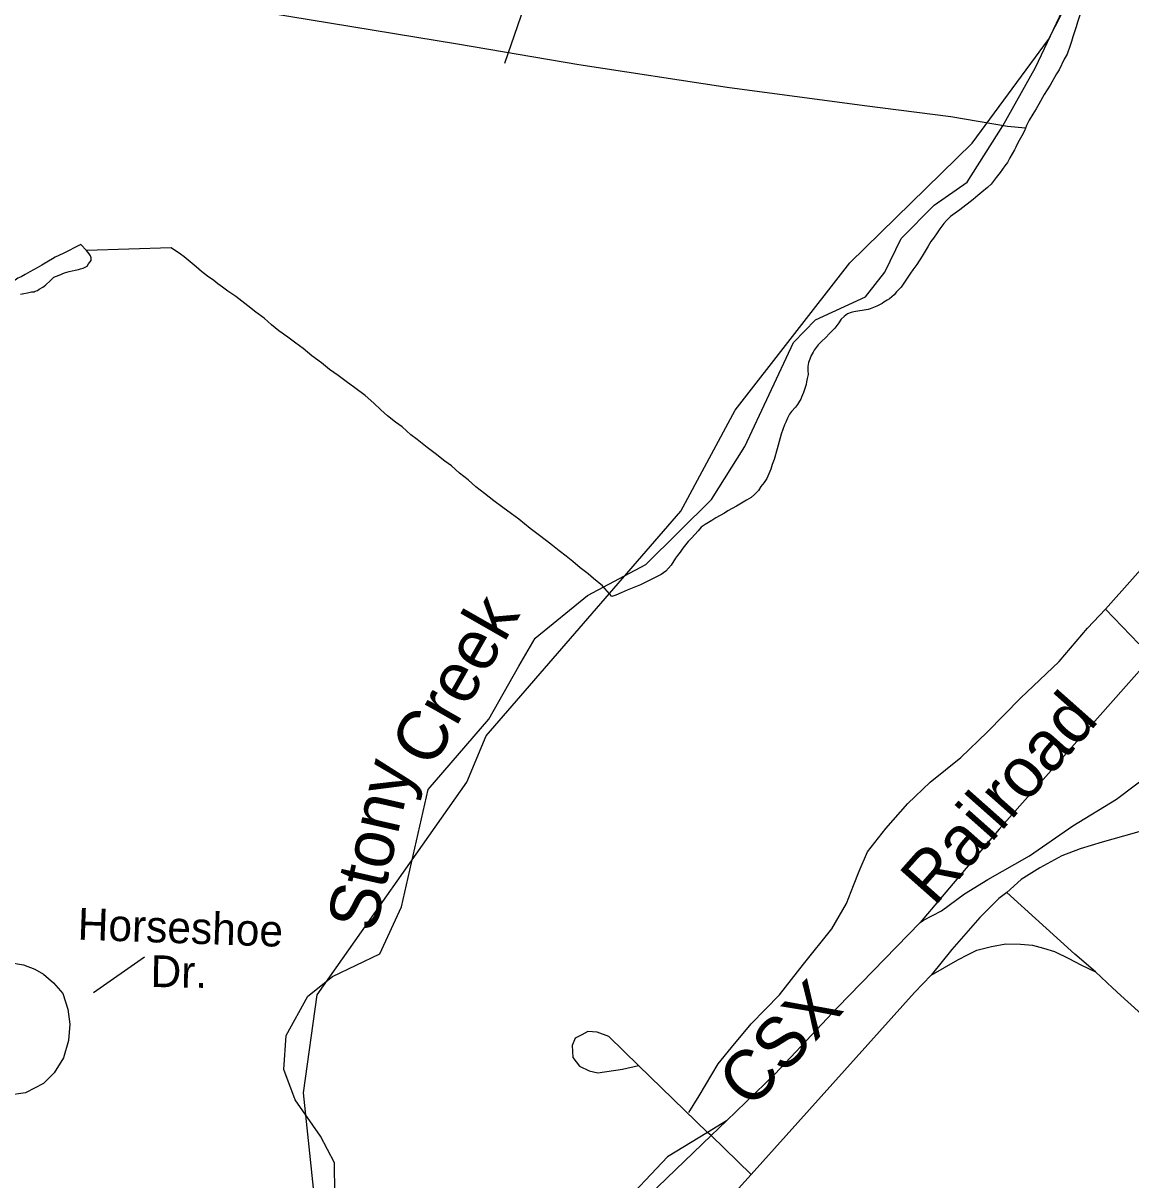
# Model space of a CAD drawing. Extents: x 2206922 to 2357709, y 510027 to 673830.
# Drawn here: x 2303373 to 2306687, y 584071 to 587532 of the extents above; entities that cross this region are included whole.
import ezdxf

# ---------------------------------------------------------------- set-up
doc = ezdxf.new("R2010")
doc.units = 0
for name, color, linetype in [('Exist Boundary Land Use Reservation Military US Department of Defense', 7, 'Continuous'), ('Exist Hydrographic Creek Single Shore', 7, 'Continuous'), ('Exist Hydrographic Creek Single Shore Label', 7, 'Continuous'), ('Exist Hydrographic Misc Water Feature', 7, 'Continuous'), ('Exist Railroad Mainline', 7, 'Continuous'), ('Exist Railroad Mainline Label', 7, 'Continuous'), ('Exist Railroad Siding', 7, 'Continuous'), ('Exist Road Non-System Type 51', 7, 'Continuous'), ('Exist Road Non-System Type 51 Label', 7, 'Continuous')]:
    doc.layers.add(name, color=color, linetype=linetype)

msp = doc.modelspace()

# ---------------------------------------------------------------- linework, layer by layer
at = {"layer": 'Exist Boundary Land Use Reservation Military US Department of Defense'}
msp.add_lwpolyline([(2304054.8, 583406.8), (2304081.8, 583449.8), (2304228.5, 583653.7), (2304261.1, 583865.7), (2304212.2, 584330.6), (2304253, 584624.2), (2304701.2, 585260.3), (2304758.3, 585398.9), (2305341, 586071.8), (2305504, 586373.5), (2305846.3, 586813.9), (2306213.1, 587172.8), (2306441.3, 587482.7), (2306620.6, 587833.4), (2306751, 588208.5), (2306901.7, 588759), (2306975.1, 588922.1), (2307284.8, 589329.9), (2307936.8, 589982.4), (2308042.7, 589917.1), (2308757, 590204.6)], dxfattribs=at)
at = {"layer": 'Exist Hydrographic Creek Single Shore'}
msp.add_lwpolyline([(2304308.1, 583845.9), (2304305, 584121.4), (2304263.1, 584201.7), (2304187.1, 584310.2), (2304153, 584400.7), (2304160, 584502.7), (2304225, 584620.3), (2304299, 584679.1), (2304440.1, 584747), (2304505.1, 584887.5), (2304585.1, 585238.5), (2304766.1, 585449.4), (2304856.2, 585607.2), (2304905.2, 585691.2), (2305062, 585819), (2305236.1, 585911.3), (2305433.2, 586106.4), (2305532, 586264.6), (2305678, 586575.7), (2305744, 586644), (2305893.1, 586712.3), (2305951.1, 586786.9), (2306000.1, 586887.3), (2306099.2, 586986.5), (2306198, 587056.1), (2306304, 587224.5), (2306402, 587399.1), (2306663.1, 587951)], dxfattribs=at)
at = {"layer": 'Exist Hydrographic Misc Water Feature'}
for points in [[(2306372.7, 587216.9), (2306318.8, 587222.6), (2306148.4, 587250.7), (2305890.4, 587283.8), (2305480.1, 587339.1), (2305035.8, 587406.4), (2304672.8, 587468.4), (2304168.6, 587551.2), (2303385.5, 587682.4)], [(2306537.4, 587564.4), (2306527.3, 587534.7), (2306523.6, 587520.6), (2306514, 587490.5), (2306510.3, 587476.4), (2306506.2, 587464.4), (2306496.4, 587438.3), (2306488.4, 587424.1), (2306473, 587392), (2306465.4, 587379.7), (2306445.7, 587345.8), (2306427.9, 587317.7), (2306412.1, 587289.3), (2306404.1, 587275.4), (2306394.3, 587259.1), (2306382.8, 587240.9), (2306375, 587225.1), (2306372.7, 587216.9)], [(2306372.7, 587216.9), (2306368.8, 587208.9), (2306361, 587194.7), (2306349.3, 587172.9), (2306343.4, 587160.8), (2306339.5, 587152.5), (2306325.8, 587128.7), (2306318.4, 587114.4), (2306310.2, 587104.3), (2306296.2, 587084.4), (2306284.6, 587070), (2306269, 587050), (2306258.7, 587039.8), (2306241.1, 587025.8), (2306229.2, 587015.5), (2306215.2, 587003.4), (2306175.7, 586972.8), (2306161.7, 586962.8), (2306147.8, 586952.7), (2306135.9, 586940.7), (2306128.3, 586932.5), (2306116.2, 586916.5), (2306108.2, 586904.3), (2306096.7, 586888.2), (2306088.5, 586878.1), (2306081.1, 586864.2), (2306062.9, 586834), (2306047.5, 586809.6), (2306035.4, 586793.6), (2306027.8, 586783.4), (2306019.8, 586771.2), (2306000.4, 586741.3), (2305992.1, 586733.2), (2305986.6, 586727.2), (2305978.8, 586719), (2305964.9, 586706.9), (2305958.7, 586703), (2305948.7, 586696.8), (2305942.9, 586692.8), (2305935.1, 586688.7), (2305927.1, 586684.6), (2305907.1, 586676.3), (2305901.3, 586674.3), (2305858.9, 586667.7), (2305850.9, 586665.6), (2305839.2, 586661.3), (2305829.3, 586653.5), (2305821.1, 586645.4), (2305813.5, 586635.2), (2305807.6, 586627.2), (2305801.4, 586619.2), (2305785.7, 586602.9), (2305774.4, 586590.8), (2305762.1, 586578.9), (2305752.2, 586568.6), (2305740.3, 586552.6), (2305736.7, 586546.6), (2305730.5, 586536.6), (2305726.6, 586526.6), (2305722.7, 586516.3), (2305721.3, 586504.3), (2305720.9, 586492.2), (2305721.5, 586480.4), (2305719.4, 586468.5), (2305717.4, 586458.3), (2305715.7, 586450.4), (2305707.7, 586426.5), (2305701.6, 586412.4), (2305700.2, 586406.1), (2305696.3, 586400.2), (2305690.3, 586390.2), (2305684.4, 586382.2), (2305672.1, 586369.8), (2305666.5, 586361.7), (2305660.6, 586349.6), (2305654.8, 586337.9), (2305650.9, 586329.6), (2305641.1, 586301.5), (2305629.6, 586257.4), (2305620, 586225.6), (2305614.2, 586211.4), (2305610.1, 586197.4), (2305604.4, 586183.3), (2305598.7, 586169.2), (2305590.7, 586157), (2305580.6, 586145.1), (2305573, 586132.9), (2305561.3, 586120.8), (2305551.5, 586112.6), (2305537.3, 586104.6), (2305507.6, 586086.4), (2305481.8, 586072), (2305471.9, 586065.8), (2305446.1, 586051.8), (2305434.2, 586043.5), (2305424.2, 586037.3), (2305414.3, 586031.5), (2305402.2, 586023.1), (2305392.6, 586012.9), (2305372.7, 585990.7)], [(2303562.5, 586850.9), (2303546.3, 586868.7), (2303528.2, 586860.4), (2303508.8, 586850), (2303492.6, 586842.3), (2303468.8, 586831.7), (2303461, 586826), (2303448.9, 586819.7), (2303438.8, 586813.5), (2303429, 586807.3), (2303414.8, 586799.3), (2303393.3, 586787.1), (2303379.2, 586779.1), (2303367.1, 586772.8), (2303357, 586768.6), (2303349.6, 586762.4), (2303337.5, 586756.5), (2303319.9, 586744.2), (2303298, 586730.1), (2303288.1, 586721.8), (2303271.9, 586709.7), (2303260, 586701.7), (2303240.3, 586685.2)], [(2303365.6, 586720.7), (2303375.7, 586722.9), (2303385.9, 586725), (2303397.8, 586727.2), (2303405.8, 586727.2), (2303409.5, 586729.5), (2303415.9, 586731.4), (2303421.6, 586735.4), (2303431.7, 586741.6), (2303439.9, 586747.7), (2303455.4, 586761.9), (2303465.1, 586771.8), (2303481.5, 586777.9), (2303496.9, 586784.1), (2303511.2, 586788.4), (2303528.9, 586792.6), (2303539.1, 586794.8), (2303544.9, 586796.7), (2303552.8, 586798.8), (2303564.5, 586804.7), (2303569, 586810.9), (2303577, 586821.1), (2303576.6, 586828.9), (2303574.6, 586834.8), (2303570.5, 586841.1), (2303562.5, 586850.9)], [(2305134.6, 585816.5), (2305106.3, 585848.3), (2305080.1, 585869.7), (2305064.1, 585883.5), (2305039.9, 585901.3), (2305017.5, 585920.8), (2304997.6, 585936.8), (2304977.3, 585952.5), (2304957, 585968.5), (2304939, 585982.2), (2304914.6, 586002), (2304890.4, 586019.9), (2304856.4, 586047.4), (2304834.2, 586063.3), (2304808.2, 586082.6), (2304781.7, 586102.4), (2304753.4, 586124.1), (2304727.4, 586143.8), (2304705, 586165.4), (2304679, 586185.2), (2304654.6, 586207), (2304634.5, 586220.7), (2304606.4, 586244.3), (2304581.8, 586262.3), (2304552.1, 586285.8), (2304533.6, 586299.5), (2304507.4, 586323.3), (2304487.7, 586337.3), (2304463.3, 586356.7), (2304443, 586374.8), (2304422.7, 586394.5), (2304396.4, 586417.9), (2304366.1, 586439.9), (2304340, 586459.6), (2304315.8, 586477.1), (2304289.8, 586494.8), (2304265.6, 586514.7), (2304237.3, 586536.4), (2304211.1, 586558.1), (2304189.1, 586573.6), (2304164.9, 586591.5), (2304138.5, 586611.3), (2304116.7, 586629.1), (2304094.4, 586648.7), (2304069.8, 586666.6), (2304045.8, 586686), (2304027.7, 586700.1), (2304009.7, 586713.8), (2303985.5, 586729.6), (2303969.3, 586741.4), (2303955.6, 586751.1), (2303943.3, 586761.1), (2303925, 586774.8), (2303907, 586788.4), (2303891, 586802.6), (2303878.5, 586812.2), (2303866.6, 586822.1), (2303854.7, 586832), (2303844, 586840.1), (2303816.3, 586859.7), (2303562.5, 586850.9)], [(2305372.7, 585990.7), (2305362.8, 585980.8), (2305354.8, 585970.7), (2305347.3, 585960.5), (2305338.9, 585948.7), (2305331.3, 585938.5), (2305325.3, 585930.5), (2305311.6, 585910.2), (2305295.8, 585891.9), (2305281.8, 585881.9), (2305266.1, 585873.7), (2305254, 585867.8), (2305238.2, 585859.7), (2305220.3, 585851.4), (2305180.6, 585834.7), (2305162.7, 585826.8), (2305146.7, 585820.3), (2305134.6, 585816.5)]]:
    msp.add_lwpolyline(points, dxfattribs=at)
at = {"layer": 'Exist Railroad Mainline'}
for points in [[(2306056.9, 584841.1), (2306066.9, 584847.3), (2306120.6, 584875.9), (2306189.9, 584926.5), (2306259.4, 584969.3), (2306384.6, 585040.6), (2306513.6, 585130), (2306644.6, 585209.3), (2306753.7, 585292.6), (2306854.7, 585371.5), (2306943.8, 585454.5), (2306957.5, 585468.1), (2307007.1, 585517)], [(2305477.6, 584247.2), (2305622, 584386.7), (2305809.8, 584586.7), (2306056.9, 584841.1)], [(2304448.8, 583256.6), (2305431.5, 584202.9), (2305477.6, 584247.2)]]:
    msp.add_lwpolyline(points, dxfattribs=at)
at = {"layer": 'Exist Railroad Siding'}
for points in [[(2307405.7, 586370.9), (2306977.2, 585890.5), (2306752.6, 585637.9), (2306665.1, 585539.4), (2306293.8, 585119.5), (2306056.9, 584841.1)], [(2305477.6, 584247.2), (2305421.2, 584212.8), (2305300.9, 584139.4), (2305152.6, 583982), (2304601, 583430.2), (2304523.7, 583357.5), (2304448.8, 583256.6)]]:
    msp.add_lwpolyline(points, dxfattribs=at)
at = {"layer": 'Exist Road Non-System Type 51'}
for p, q in [((2304814.5, 587412.2), (2304890.1, 587630.9)), ((2306611.2, 585777.7), (2307295.8, 586548.9)), ((2306711.8, 585674.7), (2306611.2, 585777.7)), ((2305421.2, 584212.8), (2305214.1, 584412.4)), ((2305431.5, 584202.9), (2305421.2, 584212.8)), ((2305551.7, 584087), (2305431.5, 584202.9)), ((2305551.7, 584087), (2305181.7, 583679))]:
    msp.add_line(p, q, dxfattribs=at)
for points in [[(2305364.6, 584271.7), (2305395.8, 584322.3), (2305452.3, 584417.4), (2305492.4, 584466.5), (2305551.8, 584537.8), (2305636.5, 584624.1), (2305707.8, 584716.2), (2305792.5, 584821.8), (2305837.1, 584897.6), (2305857.9, 584951.1), (2305874.2, 584994.2), (2305899.5, 585052.2), (2305954.5, 585122.1), (2306019.8, 585196.4), (2306086.7, 585260.3), (2306178.8, 585334.7), (2306257.6, 585410.5), (2306357.1, 585511.6), (2306473, 585621.6), (2306557.7, 585721.2), (2306611.2, 585777.7)], [(2306899.8, 585165.8), (2306869.1, 585157.8), (2306697.7, 585107.9), (2306602, 585081), (2306535.4, 585061.1), (2306480.6, 585039.7), (2306415.1, 585004.6), (2306359.6, 584969), (2306316.2, 584930.6)], [(2306316.2, 584930.6), (2306292.4, 584912.1), (2306235.6, 584855.3), (2306152.1, 584759.8), (2306089.7, 584683.5)], [(2306581.3, 584693), (2306520.1, 584746), (2306316.2, 584930.6)], [(2303094.6, 584766.9), (2303327.8, 584721.9), (2303374.2, 584713.5), (2303408.4, 584700.7), (2303434, 584685.7), (2303463.9, 584660.1), (2303491.6, 584628.1), (2303506.6, 584581.1), (2303513, 584536.2), (2303508.7, 584487.1), (2303493.8, 584435.8), (2303466, 584391), (2303434, 584358.9), (2303380.6, 584331.2), (2303325.1, 584322.6), (2303265.4, 584333.3), (2303203.5, 584356.8), (2303135.2, 584395.3), (2303005, 584480.7)], [(2306089.7, 584683.5), (2306169.9, 584729.1), (2306200.6, 584745), (2306226.4, 584757.9), (2306270.9, 584768.8), (2306313.5, 584776.7), (2306357.1, 584775.7), (2306392.8, 584772.7), (2306426.4, 584763.8), (2306459.1, 584753.9), (2306501.7, 584733.1), (2306538, 584713.9), (2306581.3, 584693)], [(2306874.7, 584426.2), (2306657.6, 584622.1), (2306632.7, 584645.6), (2306581.3, 584693)], [(2306089.7, 584683.5), (2306040.1, 584631), (2305551.7, 584087)], [(2305214.1, 584412.4), (2305125.1, 584499.4), (2305091, 584513), (2305062.9, 584514.7), (2305045.1, 584504.4), (2305025.1, 584494.2), (2305015.4, 584472.2), (2305017.9, 584436.3), (2305038.1, 584410.5), (2305066.3, 584396.8), (2305092.3, 584391.1), (2305166.1, 584401.9), (2305214.1, 584412.4)]]:
    msp.add_lwpolyline(points, dxfattribs=at)
at = {"layer": 'Exist Road Non-System Type 51 Label'}
msp.add_lwpolyline([(2303736.8, 584737.4), (2303584, 584630)], dxfattribs=at)

# ---------------------------------------------------------------- texts
at = {"layer": 'Exist Hydrographic Creek Single Shore Label'}
for s, rotation, p in [('Creek', 60.2952, (2304596.6, 585297.8)), ('Stony', 77.165, (2304426.6, 584807.3))]:
    msp.add_text(s, height=150, rotation=rotation, dxfattribs=at).set_placement(p)
at = {"layer": 'Exist Railroad Mainline Label'}
for s, rotation, p in [('Railroad', 48.4168, (2306099.1, 584885.5)), ('CSX', 46.5919, (2305549.4, 584278.4))]:
    msp.add_text(s, height=150, rotation=rotation, dxfattribs=at).set_placement(p)
at = {"layer": 'Exist Road Non-System Type 51 Label'}
for s, rotation, p in [('Horseshoe', 357.9934, (2303535.3, 584789.4)), ('Dr.', 359.0419, (2303753.8, 584647.7))]:
    msp.add_text(s, height=95, rotation=rotation, dxfattribs=at).set_placement(p)

doc.saveas('drawing.dxf')
